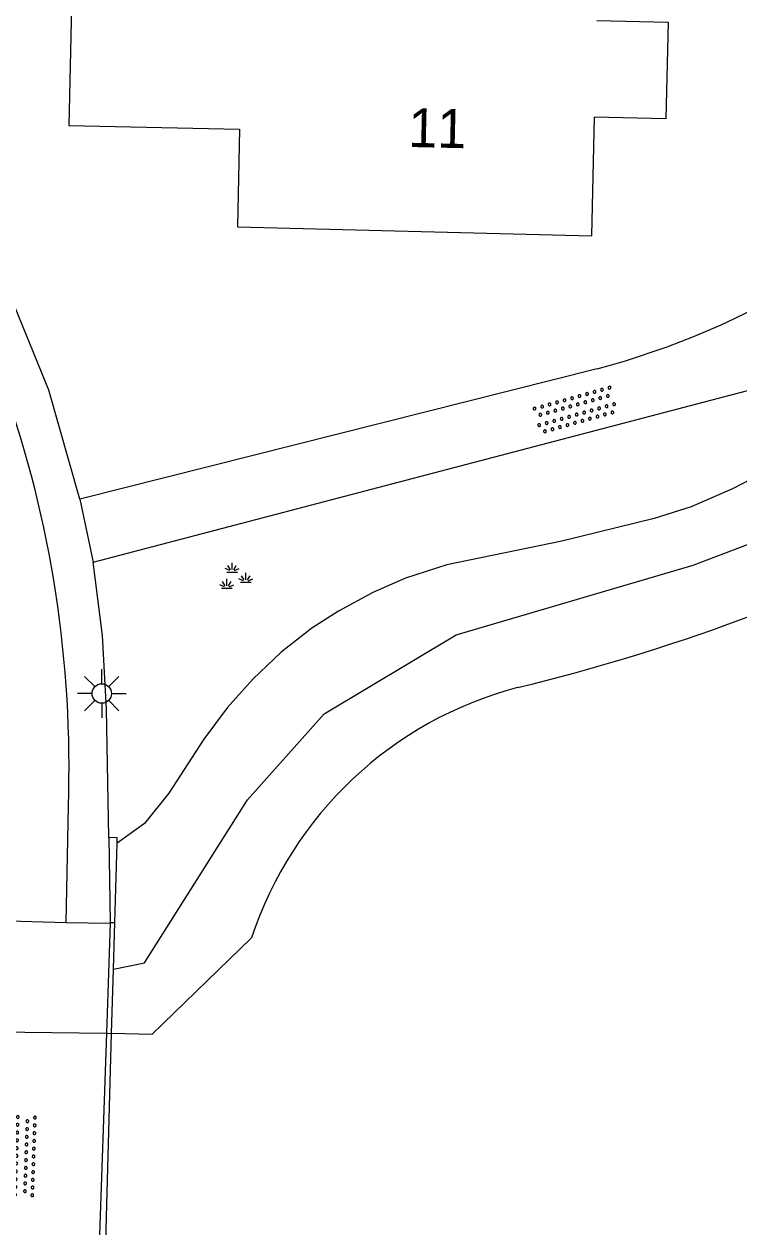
# Model space of a CAD drawing. Extents: x 131000 to 133013, y 393000 to 396501.
# Drawn here: x 131444.02 to 131462.39, y 395512.24 to 395543.18 of the extents above; entities that cross this region are included whole.
import ezdxf

# ---------------------------------------------------------------- set-up
doc = ezdxf.new("R2010")
doc.units = 0
for name, color, linetype in [('gg-afsc-erfafscheiding', 7, 'Continuous'), ('gg-anno-huisnummerreeks BGT', 7, 'Continuous'), ('gg-bbg-hoofdgebouw', 7, 'Continuous'), ('gg-knt-BGT kruinlijn', 7, 'Continuous'), ('gg-knt-onverhard', 7, 'Continuous'), ('gg-knt-verharding', 7, 'Continuous'), ('gg-kntw-beschoeiing', 7, 'Continuous'), ('gg-kwrk-kunstwerk', 7, 'Continuous'), ('gg-kwrk-kunstwerk niveau 01', 7, 'Continuous'), ('gt-grn-groengrens', 7, 'Continuous'), ('gt-symb-groenvak', 7, 'Continuous'), ('gt-symb-lichtmast', 7, 'Continuous'), ('gt-symb-overige verharding', 7, 'Continuous')]:
    doc.layers.add(name, color=color, linetype=linetype)

# ---------------------------------------------------------------- blocks, each defined once
blk = doc.blocks.new('gt0-LMAST')
at = {"layer": 'gt-symb-lichtmast'}
for p, q in [((-0.005, 0.246), (-0.005, 0.621)), ((-0.182, 0.173), (-0.447, 0.438)), ((0.172, 0.173), (0.437, 0.438)), ((-0.255, -0.004), (-0.63, -0.004)), ((-0.182, -0.181), (-0.447, -0.446)), ((-0.005, -0.254), (-0.005, -0.629)), ((0.437, -0.446), (0.172, -0.181)), ((0.245, -0.004), (0.62, -0.004))]:
    blk.add_line(p, q, dxfattribs=at)
blk.add_circle((-0.005, -0.004), 0.25, dxfattribs=at)
blk = doc.blocks.new('gt0-GRVAK')
at = {"layer": 'gt-symb-groenvak'}
for p, q in [((-0.091, 0.211), (-0.156, 0.322)), ((-0.047, 0.214), (-0.047, 0.393)), ((-0.004, 0.211), (0.061, 0.322)), ((-0.11, 0.189), (-0.228, 0.24)), ((-0.182, 0.153), (0.088, 0.153)), ((0.015, 0.189), (0.133, 0.24)), ((0.262, -0.052), (0.197, 0.059)), ((0.305, -0.049), (0.305, 0.13)), ((0.349, -0.052), (0.414, 0.059)), ((-0.245, -0.228), (-0.363, -0.177)), ((-0.318, -0.264), (-0.047, -0.264)), ((-0.226, -0.206), (-0.291, -0.095)), ((-0.183, -0.203), (-0.183, -0.024)), ((-0.139, -0.206), (-0.074, -0.095)), ((-0.12, -0.228), (-0.002, -0.177)), ((0.243, -0.074), (0.125, -0.023)), ((0.17, -0.11), (0.441, -0.11)), ((0.368, -0.074), (0.486, -0.023))]:
    blk.add_line(p, q, dxfattribs=at)
blk = doc.blocks.new('gt0-OVH')
at = {"layer": 'gt-symb-overige verharding'}
for points in [[(-0.972, 0.298), (-0.967, 0.308), (-0.965, 0.319), (-0.966, 0.33), (-0.971, 0.34), (-0.978, 0.348), (-0.988, 0.353), (-0.999, 0.355), (-1.01, 0.354), (-1.02, 0.349), (-1.028, 0.342), (-1.033, 0.332), (-1.035, 0.321), (-1.034, 0.31), (-1.029, 0.3), (-1.022, 0.292), (-1.012, 0.287), (-1.001, 0.285), (-0.99, 0.286), (-0.98, 0.291)], [(-0.772, 0.298), (-0.767, 0.308), (-0.765, 0.319), (-0.766, 0.33), (-0.771, 0.34), (-0.778, 0.348), (-0.788, 0.353), (-0.799, 0.355), (-0.81, 0.354), (-0.82, 0.349), (-0.828, 0.342), (-0.833, 0.332), (-0.835, 0.321), (-0.834, 0.31), (-0.829, 0.3), (-0.822, 0.292), (-0.812, 0.287), (-0.801, 0.285), (-0.79, 0.286), (-0.78, 0.291)], [(-0.572, 0.298), (-0.567, 0.308), (-0.565, 0.319), (-0.566, 0.33), (-0.571, 0.34), (-0.578, 0.348), (-0.588, 0.353), (-0.599, 0.355), (-0.61, 0.354), (-0.62, 0.349), (-0.628, 0.342), (-0.633, 0.332), (-0.635, 0.321), (-0.634, 0.31), (-0.629, 0.3), (-0.622, 0.292), (-0.612, 0.287), (-0.601, 0.285), (-0.59, 0.286), (-0.58, 0.291)], [(-0.372, 0.298), (-0.367, 0.308), (-0.365, 0.319), (-0.366, 0.33), (-0.371, 0.34), (-0.378, 0.348), (-0.388, 0.353), (-0.399, 0.355), (-0.41, 0.354), (-0.42, 0.349), (-0.428, 0.342), (-0.433, 0.332), (-0.435, 0.321), (-0.434, 0.31), (-0.429, 0.3), (-0.422, 0.292), (-0.412, 0.287), (-0.401, 0.285), (-0.39, 0.286), (-0.38, 0.291)], [(-0.172, 0.298), (-0.167, 0.308), (-0.165, 0.319), (-0.166, 0.33), (-0.171, 0.34), (-0.178, 0.348), (-0.188, 0.353), (-0.199, 0.355), (-0.21, 0.354), (-0.22, 0.349), (-0.228, 0.342), (-0.233, 0.332), (-0.235, 0.321), (-0.234, 0.31), (-0.229, 0.3), (-0.222, 0.292), (-0.212, 0.287), (-0.201, 0.285), (-0.19, 0.286), (-0.18, 0.291)], [(0.028, 0.298), (0.033, 0.308), (0.035, 0.319), (0.034, 0.33), (0.029, 0.34), (0.022, 0.348), (0.012, 0.353), (0.001, 0.355), (-0.01, 0.354), (-0.02, 0.349), (-0.028, 0.342), (-0.033, 0.332), (-0.035, 0.321), (-0.034, 0.31), (-0.029, 0.3), (-0.022, 0.292), (-0.012, 0.287), (-0.001, 0.285), (0.01, 0.286), (0.02, 0.291)], [(0.228, 0.298), (0.233, 0.308), (0.235, 0.319), (0.234, 0.33), (0.229, 0.34), (0.222, 0.348), (0.212, 0.353), (0.201, 0.355), (0.19, 0.354), (0.18, 0.349), (0.172, 0.342), (0.167, 0.332), (0.165, 0.321), (0.166, 0.31), (0.171, 0.3), (0.178, 0.292), (0.188, 0.287), (0.199, 0.285), (0.21, 0.286), (0.22, 0.291)], [(0.428, 0.298), (0.433, 0.308), (0.435, 0.319), (0.434, 0.33), (0.429, 0.34), (0.422, 0.348), (0.412, 0.353), (0.401, 0.355), (0.39, 0.354), (0.38, 0.349), (0.372, 0.342), (0.367, 0.332), (0.365, 0.321), (0.366, 0.31), (0.371, 0.3), (0.378, 0.292), (0.388, 0.287), (0.399, 0.285), (0.41, 0.286), (0.42, 0.291)], [(0.628, 0.298), (0.633, 0.308), (0.635, 0.319), (0.634, 0.33), (0.629, 0.34), (0.622, 0.348), (0.612, 0.353), (0.601, 0.355), (0.59, 0.354), (0.58, 0.349), (0.572, 0.342), (0.567, 0.332), (0.565, 0.321), (0.566, 0.31), (0.571, 0.3), (0.578, 0.292), (0.588, 0.287), (0.599, 0.285), (0.61, 0.286), (0.62, 0.291)], [(0.828, 0.298), (0.833, 0.308), (0.835, 0.319), (0.834, 0.33), (0.829, 0.34), (0.822, 0.348), (0.812, 0.353), (0.801, 0.355), (0.79, 0.354), (0.78, 0.349), (0.772, 0.342), (0.767, 0.332), (0.765, 0.321), (0.766, 0.31), (0.771, 0.3), (0.778, 0.292), (0.788, 0.287), (0.799, 0.285), (0.81, 0.286), (0.82, 0.291)], [(1.028, 0.298), (1.033, 0.308), (1.035, 0.319), (1.034, 0.33), (1.029, 0.34), (1.022, 0.348), (1.012, 0.353), (1.001, 0.355), (0.99, 0.354), (0.98, 0.349), (0.972, 0.342), (0.967, 0.332), (0.965, 0.321), (0.966, 0.31), (0.971, 0.3), (0.978, 0.292), (0.988, 0.287), (0.999, 0.285), (1.01, 0.286), (1.02, 0.291)], [(-0.872, 0.106), (-0.867, 0.116), (-0.865, 0.126), (-0.866, 0.137), (-0.871, 0.147), (-0.878, 0.156), (-0.888, 0.161), (-0.899, 0.163), (-0.91, 0.162), (-0.92, 0.157), (-0.928, 0.15), (-0.933, 0.14), (-0.935, 0.129), (-0.934, 0.118), (-0.929, 0.108), (-0.922, 0.1), (-0.912, 0.095), (-0.901, 0.092), (-0.89, 0.094), (-0.88, 0.098)], [(-0.672, 0.106), (-0.667, 0.116), (-0.665, 0.126), (-0.666, 0.137), (-0.671, 0.147), (-0.678, 0.156), (-0.688, 0.161), (-0.699, 0.163), (-0.71, 0.162), (-0.72, 0.157), (-0.728, 0.15), (-0.733, 0.14), (-0.735, 0.129), (-0.734, 0.118), (-0.729, 0.108), (-0.722, 0.1), (-0.712, 0.095), (-0.701, 0.092), (-0.69, 0.094), (-0.68, 0.098)], [(-0.472, 0.106), (-0.467, 0.116), (-0.465, 0.126), (-0.466, 0.137), (-0.471, 0.147), (-0.478, 0.156), (-0.488, 0.161), (-0.499, 0.163), (-0.51, 0.162), (-0.52, 0.157), (-0.528, 0.15), (-0.533, 0.14), (-0.535, 0.129), (-0.534, 0.118), (-0.529, 0.108), (-0.522, 0.1), (-0.512, 0.095), (-0.501, 0.092), (-0.49, 0.094), (-0.48, 0.098)], [(-0.272, 0.106), (-0.267, 0.116), (-0.265, 0.126), (-0.266, 0.137), (-0.271, 0.147), (-0.278, 0.156), (-0.288, 0.161), (-0.299, 0.163), (-0.31, 0.162), (-0.32, 0.157), (-0.328, 0.15), (-0.333, 0.14), (-0.335, 0.129), (-0.334, 0.118), (-0.329, 0.108), (-0.322, 0.1), (-0.312, 0.095), (-0.301, 0.092), (-0.29, 0.094), (-0.28, 0.098)], [(-0.072, 0.106), (-0.067, 0.116), (-0.065, 0.126), (-0.066, 0.137), (-0.071, 0.147), (-0.078, 0.156), (-0.088, 0.161), (-0.099, 0.163), (-0.11, 0.162), (-0.12, 0.157), (-0.128, 0.15), (-0.133, 0.14), (-0.135, 0.129), (-0.134, 0.118), (-0.129, 0.108), (-0.122, 0.1), (-0.112, 0.095), (-0.101, 0.092), (-0.09, 0.094), (-0.08, 0.098)], [(0.128, 0.106), (0.133, 0.116), (0.135, 0.126), (0.134, 0.137), (0.129, 0.147), (0.122, 0.156), (0.112, 0.161), (0.101, 0.163), (0.09, 0.162), (0.08, 0.157), (0.072, 0.15), (0.067, 0.14), (0.065, 0.129), (0.066, 0.118), (0.071, 0.108), (0.078, 0.1), (0.088, 0.095), (0.099, 0.092), (0.11, 0.094), (0.12, 0.098)], [(0.328, 0.106), (0.333, 0.116), (0.335, 0.126), (0.334, 0.137), (0.329, 0.147), (0.322, 0.156), (0.312, 0.161), (0.301, 0.163), (0.29, 0.162), (0.28, 0.157), (0.272, 0.15), (0.267, 0.14), (0.265, 0.129), (0.266, 0.118), (0.271, 0.108), (0.278, 0.1), (0.288, 0.095), (0.299, 0.092), (0.31, 0.094), (0.32, 0.098)], [(0.528, 0.106), (0.533, 0.116), (0.535, 0.126), (0.534, 0.137), (0.529, 0.147), (0.522, 0.156), (0.512, 0.161), (0.501, 0.163), (0.49, 0.162), (0.48, 0.157), (0.472, 0.15), (0.467, 0.14), (0.465, 0.129), (0.466, 0.118), (0.471, 0.108), (0.478, 0.1), (0.488, 0.095), (0.499, 0.092), (0.51, 0.094), (0.52, 0.098)], [(0.728, 0.106), (0.733, 0.116), (0.735, 0.126), (0.734, 0.137), (0.729, 0.147), (0.722, 0.156), (0.712, 0.161), (0.701, 0.163), (0.69, 0.162), (0.68, 0.157), (0.672, 0.15), (0.667, 0.14), (0.665, 0.129), (0.666, 0.118), (0.671, 0.108), (0.678, 0.1), (0.688, 0.095), (0.699, 0.092), (0.71, 0.094), (0.72, 0.098)], [(0.928, 0.106), (0.933, 0.116), (0.935, 0.126), (0.934, 0.137), (0.929, 0.147), (0.922, 0.156), (0.912, 0.161), (0.901, 0.163), (0.89, 0.162), (0.88, 0.157), (0.872, 0.15), (0.867, 0.14), (0.865, 0.129), (0.866, 0.118), (0.871, 0.108), (0.878, 0.1), (0.888, 0.095), (0.899, 0.092), (0.91, 0.094), (0.92, 0.098)], [(-0.972, -0.142), (-0.967, -0.132), (-0.965, -0.121), (-0.966, -0.11), (-0.971, -0.1), (-0.978, -0.092), (-0.988, -0.087), (-0.999, -0.085), (-1.01, -0.086), (-1.02, -0.091), (-1.028, -0.098), (-1.033, -0.108), (-1.035, -0.119), (-1.034, -0.13), (-1.029, -0.14), (-1.022, -0.148), (-1.012, -0.153), (-1.001, -0.155), (-0.99, -0.154), (-0.98, -0.149)], [(-0.872, -0.334), (-0.867, -0.324), (-0.865, -0.314), (-0.866, -0.303), (-0.871, -0.293), (-0.878, -0.284), (-0.888, -0.279), (-0.899, -0.277), (-0.91, -0.278), (-0.92, -0.283), (-0.928, -0.29), (-0.933, -0.3), (-0.935, -0.311), (-0.934, -0.322), (-0.929, -0.332), (-0.922, -0.34), (-0.912, -0.345), (-0.901, -0.348), (-0.89, -0.346), (-0.88, -0.342)], [(-0.772, -0.142), (-0.767, -0.132), (-0.765, -0.121), (-0.766, -0.11), (-0.771, -0.1), (-0.778, -0.092), (-0.788, -0.087), (-0.799, -0.085), (-0.81, -0.086), (-0.82, -0.091), (-0.828, -0.098), (-0.833, -0.108), (-0.835, -0.119), (-0.834, -0.13), (-0.829, -0.14), (-0.822, -0.148), (-0.812, -0.153), (-0.801, -0.155), (-0.79, -0.154), (-0.78, -0.149)], [(-0.672, -0.334), (-0.667, -0.324), (-0.665, -0.314), (-0.666, -0.303), (-0.671, -0.293), (-0.678, -0.284), (-0.688, -0.279), (-0.699, -0.277), (-0.71, -0.278), (-0.72, -0.283), (-0.728, -0.29), (-0.733, -0.3), (-0.735, -0.311), (-0.734, -0.322), (-0.729, -0.332), (-0.722, -0.34), (-0.712, -0.345), (-0.701, -0.348), (-0.69, -0.346), (-0.68, -0.342)], [(-0.572, -0.142), (-0.567, -0.132), (-0.565, -0.121), (-0.566, -0.11), (-0.571, -0.1), (-0.578, -0.092), (-0.588, -0.087), (-0.599, -0.085), (-0.61, -0.086), (-0.62, -0.091), (-0.628, -0.098), (-0.633, -0.108), (-0.635, -0.119), (-0.634, -0.13), (-0.629, -0.14), (-0.622, -0.148), (-0.612, -0.153), (-0.601, -0.155), (-0.59, -0.154), (-0.58, -0.149)], [(-0.472, -0.334), (-0.467, -0.324), (-0.465, -0.314), (-0.466, -0.303), (-0.471, -0.293), (-0.478, -0.284), (-0.488, -0.279), (-0.499, -0.277), (-0.51, -0.278), (-0.52, -0.283), (-0.528, -0.29), (-0.533, -0.3), (-0.535, -0.311), (-0.534, -0.322), (-0.529, -0.332), (-0.522, -0.34), (-0.512, -0.345), (-0.501, -0.348), (-0.49, -0.346), (-0.48, -0.342)], [(-0.372, -0.142), (-0.367, -0.132), (-0.365, -0.121), (-0.366, -0.11), (-0.371, -0.1), (-0.378, -0.092), (-0.388, -0.087), (-0.399, -0.085), (-0.41, -0.086), (-0.42, -0.091), (-0.428, -0.098), (-0.433, -0.108), (-0.435, -0.119), (-0.434, -0.13), (-0.429, -0.14), (-0.422, -0.148), (-0.412, -0.153), (-0.401, -0.155), (-0.39, -0.154), (-0.38, -0.149)], [(-0.272, -0.334), (-0.267, -0.324), (-0.265, -0.314), (-0.266, -0.303), (-0.271, -0.293), (-0.278, -0.284), (-0.288, -0.279), (-0.299, -0.277), (-0.31, -0.278), (-0.32, -0.283), (-0.328, -0.29), (-0.333, -0.3), (-0.335, -0.311), (-0.334, -0.322), (-0.329, -0.332), (-0.322, -0.34), (-0.312, -0.345), (-0.301, -0.348), (-0.29, -0.346), (-0.28, -0.342)], [(-0.172, -0.142), (-0.167, -0.132), (-0.165, -0.121), (-0.166, -0.11), (-0.171, -0.1), (-0.178, -0.092), (-0.188, -0.087), (-0.199, -0.085), (-0.21, -0.086), (-0.22, -0.091), (-0.228, -0.098), (-0.233, -0.108), (-0.235, -0.119), (-0.234, -0.13), (-0.229, -0.14), (-0.222, -0.148), (-0.212, -0.153), (-0.201, -0.155), (-0.19, -0.154), (-0.18, -0.149)], [(-0.072, -0.334), (-0.067, -0.324), (-0.065, -0.314), (-0.066, -0.303), (-0.071, -0.293), (-0.078, -0.284), (-0.088, -0.279), (-0.099, -0.277), (-0.11, -0.278), (-0.12, -0.283), (-0.128, -0.29), (-0.133, -0.3), (-0.135, -0.311), (-0.134, -0.322), (-0.129, -0.332), (-0.122, -0.34), (-0.112, -0.345), (-0.101, -0.348), (-0.09, -0.346), (-0.08, -0.342)], [(0.028, -0.142), (0.033, -0.132), (0.035, -0.121), (0.034, -0.11), (0.029, -0.1), (0.022, -0.092), (0.012, -0.087), (0.001, -0.085), (-0.01, -0.086), (-0.02, -0.091), (-0.028, -0.098), (-0.033, -0.108), (-0.035, -0.119), (-0.034, -0.13), (-0.029, -0.14), (-0.022, -0.148), (-0.012, -0.153), (-0.001, -0.155), (0.01, -0.154), (0.02, -0.149)], [(0.128, -0.334), (0.133, -0.324), (0.135, -0.314), (0.134, -0.303), (0.129, -0.293), (0.122, -0.284), (0.112, -0.279), (0.101, -0.277), (0.09, -0.278), (0.08, -0.283), (0.072, -0.29), (0.067, -0.3), (0.065, -0.311), (0.066, -0.322), (0.071, -0.332), (0.078, -0.34), (0.088, -0.345), (0.099, -0.348), (0.11, -0.346), (0.12, -0.342)], [(0.228, -0.142), (0.233, -0.132), (0.235, -0.121), (0.234, -0.11), (0.229, -0.1), (0.222, -0.092), (0.212, -0.087), (0.201, -0.085), (0.19, -0.086), (0.18, -0.091), (0.172, -0.098), (0.167, -0.108), (0.165, -0.119), (0.166, -0.13), (0.171, -0.14), (0.178, -0.148), (0.188, -0.153), (0.199, -0.155), (0.21, -0.154), (0.22, -0.149)], [(0.328, -0.334), (0.333, -0.324), (0.335, -0.314), (0.334, -0.303), (0.329, -0.293), (0.322, -0.284), (0.312, -0.279), (0.301, -0.277), (0.29, -0.278), (0.28, -0.283), (0.272, -0.29), (0.267, -0.3), (0.265, -0.311), (0.266, -0.322), (0.271, -0.332), (0.278, -0.34), (0.288, -0.345), (0.299, -0.348), (0.31, -0.346), (0.32, -0.342)], [(0.428, -0.142), (0.433, -0.132), (0.435, -0.121), (0.434, -0.11), (0.429, -0.1), (0.422, -0.092), (0.412, -0.087), (0.401, -0.085), (0.39, -0.086), (0.38, -0.091), (0.372, -0.098), (0.367, -0.108), (0.365, -0.119), (0.366, -0.13), (0.371, -0.14), (0.378, -0.148), (0.388, -0.153), (0.399, -0.155), (0.41, -0.154), (0.42, -0.149)], [(0.528, -0.334), (0.533, -0.324), (0.535, -0.314), (0.534, -0.303), (0.529, -0.293), (0.522, -0.284), (0.512, -0.279), (0.501, -0.277), (0.49, -0.278), (0.48, -0.283), (0.472, -0.29), (0.467, -0.3), (0.465, -0.311), (0.466, -0.322), (0.471, -0.332), (0.478, -0.34), (0.488, -0.345), (0.499, -0.348), (0.51, -0.346), (0.52, -0.342)], [(0.628, -0.142), (0.633, -0.132), (0.635, -0.121), (0.634, -0.11), (0.629, -0.1), (0.622, -0.092), (0.612, -0.087), (0.601, -0.085), (0.59, -0.086), (0.58, -0.091), (0.572, -0.098), (0.567, -0.108), (0.565, -0.119), (0.566, -0.13), (0.571, -0.14), (0.578, -0.148), (0.588, -0.153), (0.599, -0.155), (0.61, -0.154), (0.62, -0.149)], [(0.728, -0.334), (0.733, -0.324), (0.735, -0.314), (0.734, -0.303), (0.729, -0.293), (0.722, -0.284), (0.712, -0.279), (0.701, -0.277), (0.69, -0.278), (0.68, -0.283), (0.672, -0.29), (0.667, -0.3), (0.665, -0.311), (0.666, -0.322), (0.671, -0.332), (0.678, -0.34), (0.688, -0.345), (0.699, -0.348), (0.71, -0.346), (0.72, -0.342)], [(0.828, -0.142), (0.833, -0.132), (0.835, -0.121), (0.834, -0.11), (0.829, -0.1), (0.822, -0.092), (0.812, -0.087), (0.801, -0.085), (0.79, -0.086), (0.78, -0.091), (0.772, -0.098), (0.767, -0.108), (0.765, -0.119), (0.766, -0.13), (0.771, -0.14), (0.778, -0.148), (0.788, -0.153), (0.799, -0.155), (0.81, -0.154), (0.82, -0.149)], [(0.928, -0.334), (0.933, -0.324), (0.935, -0.314), (0.934, -0.303), (0.929, -0.293), (0.922, -0.284), (0.912, -0.279), (0.901, -0.277), (0.89, -0.278), (0.88, -0.283), (0.872, -0.29), (0.867, -0.3), (0.865, -0.311), (0.866, -0.322), (0.871, -0.332), (0.878, -0.34), (0.888, -0.345), (0.899, -0.348), (0.91, -0.346), (0.92, -0.342)], [(1.028, -0.142), (1.033, -0.132), (1.035, -0.121), (1.034, -0.11), (1.029, -0.1), (1.022, -0.092), (1.012, -0.087), (1.001, -0.085), (0.99, -0.086), (0.98, -0.091), (0.972, -0.098), (0.967, -0.108), (0.965, -0.119), (0.966, -0.13), (0.971, -0.14), (0.978, -0.148), (0.988, -0.153), (0.999, -0.155), (1.01, -0.154), (1.02, -0.149)]]:
    blk.add_lwpolyline(points, close=True, dxfattribs=at)

msp = doc.modelspace()

# ---------------------------------------------------------------- linework, layer by layer
at = {"layer": 'gg-afsc-erfafscheiding'}
msp.add_line((131458.752, 395534.315), (131445.45, 395530.964), dxfattribs=at)
msp.add_lwpolyline([(131445.45, 395530.964), (131444.652, 395533.762), (131442.43, 395539.22)], dxfattribs=at)
msp.add_arc((131453.262, 395554.754), 21.163, 285.0353, 317.5474, dxfattribs=at)
at = {"layer": 'gg-bbg-hoofdgebouw'}
for points in [[(131449.629, 395543.516), (131445.24, 395543.633), (131445.166, 395540.573), (131449.56, 395540.477), (131449.502, 395537.963)], [(131458.741, 395543.273), (131460.571, 395543.231), (131460.514, 395540.742), (131458.684, 395540.784)], [(131449.502, 395537.963), (131458.613, 395537.735), (131458.684, 395540.784)]]:
    msp.add_lwpolyline(points, dxfattribs=at)
at = {"layer": 'gg-knt-BGT kruinlijn'}
msp.add_lwpolyline([(131476.44, 395540.169), (131473.571, 395538.682), (131472.728, 395538.145), (131471.617, 395537.316), (131469.776, 395535.783), (131468.161, 395534.604), (131466.699, 395533.65), (131465.305, 395532.822), (131462.23, 395531.227), (131461.165, 395530.764), (131460.213, 395530.467), (131457.84, 395529.884), (131454.886, 395529.277), (131453.825, 395528.931), (131452.981, 395528.558), (131452.098, 395528.086), (131451.417, 395527.645), (131450.631, 395527.026), (131449.91, 395526.34), (131449.242, 395525.593), (131448.641, 395524.794), (131447.744, 395523.399), (131447.111, 395522.622), (131446.41, 395522.116)], dxfattribs=at)
at = {"layer": 'gg-knt-onverhard'}
msp.add_line((131445.794, 395529.344), (131462.393, 395533.694), dxfattribs=at)
msp.add_arc((131460.438, 395541.182), 7.739, 284.6284, 312.4302, dxfattribs=at)
at = {"layer": 'gg-knt-verharding'}
for p, q in [((131445.45, 395530.964), (131445.794, 395529.344)), ((131445.101, 395520.078), (131445.159, 395523.068))]:
    msp.add_line(p, q, dxfattribs=at)
msp.add_lwpolyline([(131446.196, 395522.259), (131446.14, 395525.561), (131446.037, 395527.459), (131445.794, 395529.344)], dxfattribs=at)
msp.add_arc((131415.707, 395524.075), 29.469, 358.0424, 19.406, dxfattribs=at)
at = {"layer": 'gg-kntw-beschoeiing'}
for p, q in [((131442.035, 395517.274), (131446.135, 395517.225)), ((131446.135, 395517.225), (131446.271, 395517.223))]:
    msp.add_line(p, q, dxfattribs=at)
msp.add_lwpolyline([(131449.869, 395519.679), (131447.303, 395517.193), (131446.271, 395517.223)], dxfattribs=at)
for centre, radius, start, end in [((131444.477, 395576.599), 51.939, 283.6161, 309.8165), ((131459.222, 395516.6), 9.847, 104.8156, 161.7757)]:
    msp.add_arc(centre, radius, start, end, dxfattribs=at)
at = {"layer": 'gg-kwrk-kunstwerk'}
for p, q in [((131446.196, 395522.259), (131446.233, 395520.077)), ((131446.352, 395520.074), (131446.41, 395522.116))]:
    msp.add_line(p, q, dxfattribs=at)
msp.add_lwpolyline([(131446.41, 395522.116), (131446.414, 395522.252), (131446.196, 395522.259)], dxfattribs=at)
at = {"layer": 'gg-kwrk-kunstwerk niveau 01'}
for p, q in [((131443.139, 395520.132), (131445.101, 395520.078)), ((131445.101, 395520.078), (131446.232, 395520.06)), ((131446.233, 395520.077), (131446.232, 395520.06)), ((131446.233, 395520.077), (131446.352, 395520.074)), ((131446.232, 395520.06), (131446.135, 395517.225)), ((131446.318, 395518.875), (131446.352, 395520.074)), ((131446.271, 395517.223), (131446.318, 395518.875)), ((131446.135, 395517.225), (131445.935, 395511.424)), ((131446.108, 395511.421), (131446.271, 395517.223))]:
    msp.add_line(p, q, dxfattribs=at)
at = {"layer": 'gt-grn-groengrens'}
msp.add_lwpolyline([(131446.318, 395518.875), (131447.118, 395519.04), (131449.765, 395523.227), (131451.736, 395525.444), (131455.122, 395527.475), (131461.218, 395529.261), (131465.404, 395530.862), (131469.468, 395533.078), (131477.165, 395538.229)], dxfattribs=at)

# ---------------------------------------------------------------- block references
at = {"layer": 'gt-symb-groenvak'}
msp.add_blockref('gt0-GRVAK', (131449.414, 395528.936), dxfattribs=at)
at = {"layer": 'gt-symb-lichtmast'}
msp.add_blockref('gt0-LMAST', (131446.022, 395525.968), dxfattribs=at)
at = {"layer": 'gt-symb-overige verharding'}
for p, rotation in [((131458.19, 395533.252), 15.662106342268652), ((131443.945, 395514.068), -91.94925412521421)]:
    msp.add_blockref('gt0-OVH', p, dxfattribs=dict(at, rotation=rotation))

# ---------------------------------------------------------------- texts
at = {"layer": 'gg-anno-huisnummerreeks BGT'}
msp.add_text('11', height=1, rotation=358.7, dxfattribs=at).set_placement((131453.888, 395540.022))

doc.saveas('drawing.dxf')
